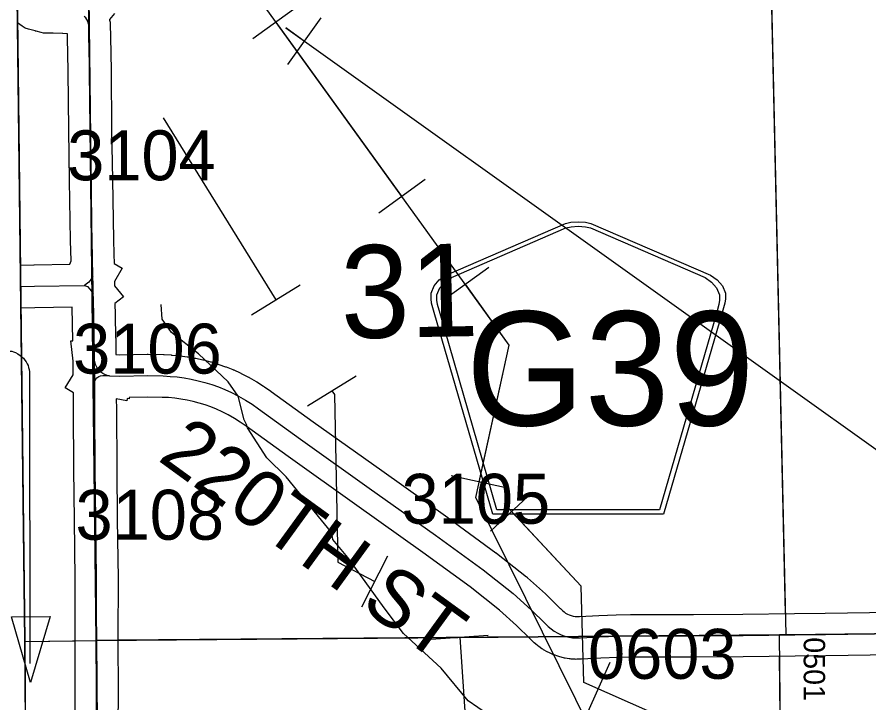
# Model space of a CAD drawing. Extents: x 23.6 to 68.7, y -63 to -29.
# Drawn here: x 32.612 to 33.806, y -45.833 to -44.871 of the extents above; entities that cross this region are included whole.
import ezdxf

# ---------------------------------------------------------------- set-up
doc = ezdxf.new("R2010")
doc.units = 0
for name, color, linetype in [('tdCoClipBndry', 7, 'Continuous'), ('tdCoCoBndry', 7, 'Continuous'), ('tdCoDirctArrow', 7, 'Continuous'), ('tdCoHydroRiver', 7, 'Continuous'), ('tdCoPipe', 7, 'Continuous'), ('tdCoPipe1', 7, 'Continuous'), ('tdCoPipe2', 7, 'Continuous'), ('tdCoSecRdNmbr', 7, 'Continuous'), ('tdCoSecRdTxt', 7, 'Continuous'), ('tdCoSecRteBand', 7, 'Continuous'), ('tdCoSecRteCL', 7, 'Continuous'), ('tdCoSectLine', 7, 'Continuous'), ('tdCoSectLinePart', 7, 'Continuous'), ('tdCoSectNmbr', 7, 'Continuous'), ('tdCoShieldCoRte', 7, 'Continuous'), ('tdCoSurfGravel', 7, 'Continuous'), ('tdCoTwpBndry', 7, 'Continuous'), ('tdCoTwpBndryShd', 7, 'Continuous')]:
    doc.layers.add(name, color=color, linetype=linetype)

msp = doc.modelspace()

# ---------------------------------------------------------------- linework, layer by layer
at = {"layer": 'tdCoClipBndry'}
msp.add_lwpolyline([(56.8227, -57.553), (51.8233, -57.6334), (46.8056, -57.7041), (45.8081, -57.7131), (44.8328, -57.735), (43.8446, -57.7356), (42.8125, -57.7502), (36.856, -57.8104), (34.8462, -57.8398), (33.8615, -57.8433), (32.8589, -57.8556), (32.833, -57.8525), (32.8013, -57.8383), (32.7717, -57.8067), (32.7614, -57.7827), (32.7577, -57.7569), (32.6839, -51.7283), (32.6474, -49.7276), (32.6233, -45.7459), (32.6113, -44.7492), (32.588, -43.7493), (32.587, -43.0064), (32.5923, -42.7484), (32.5183, -35.7733)], dxfattribs=at)
at = {"layer": 'tdCoCoBndry'}
for p, q in [((32.7236, -45.745), (32.7116, -44.7475)), ((32.7116, -44.7475), (32.7236, -45.745)), ((32.7303, -46.7351), (32.7236, -45.745)), ((32.7236, -45.745), (32.7303, -46.7351))]:
    msp.add_line(p, q, dxfattribs=at)
for points in [[(32.5183, -35.7733), (32.5923, -42.7484), (32.587, -43.0064), (32.588, -43.7493), (32.6113, -44.7492), (32.6233, -45.7459), (32.6474, -49.7276), (32.6839, -51.7283)], [(32.6718, -40.7503), (32.6807, -41.745), (32.6923, -42.7489), (32.6875, -42.9908), (32.687, -43.0063), (32.6879, -43.7492), (32.7112, -44.7475), (32.7232, -45.7449), (32.73, -46.7351), (32.7344, -47.7196), (32.7414, -48.7221), (32.7473, -49.7257), (32.7682, -50.7257), (32.7838, -51.7268), (32.7945, -52.7546), (32.8063, -53.7572), (32.8202, -54.758), (32.8346, -55.7561), (32.8426, -56.756), (32.8576, -57.7557)], [(36.8552, -57.7104), (35.8554, -57.7251), (34.8462, -57.7399), (33.861, -57.7434), (32.858, -57.7557), (32.843, -56.756), (32.8349, -55.7561), (32.8205, -54.758), (32.8066, -53.7572), (32.7948, -52.7546), (32.7842, -51.7268), (32.7685, -50.7257), (32.7477, -49.7257), (32.7417, -48.7221), (32.7347, -47.7196), (32.7303, -46.7351), (32.7236, -45.745), (32.7116, -44.7475), (32.6883, -43.7492), (32.6873, -43.0063), (32.6879, -42.9908), (32.6927, -42.7489), (32.6811, -41.7451), (32.6722, -40.7503)], [(32.7842, -51.7268), (32.7685, -50.7257), (32.7477, -49.7257), (32.7417, -48.7221), (32.7347, -47.7196), (32.7303, -46.7351), (32.7236, -45.745), (32.7116, -44.7475), (32.6883, -43.7492), (32.6873, -43.0063), (32.6879, -42.9908), (32.6927, -42.7489), (32.6811, -41.7451), (32.6722, -40.7503)]]:
    msp.add_lwpolyline(points, dxfattribs=at)
at = {"layer": 'tdCoDirctArrow'}
msp.add_lwpolyline([(32.4703, -45.339), (32.5969, -45.3388), (32.5999, -45.3389), (32.6026, -45.3393), (32.6049, -45.3397), (32.6074, -45.3405), (32.6102, -45.3416), (32.6134, -45.3432), (32.6168, -45.3454), (32.619, -45.3473), (32.6211, -45.3493), (32.6233, -45.3521), (32.6251, -45.3546), (32.6264, -45.3571), (32.6276, -45.3595), (32.6283, -45.3622), (32.6292, -45.3654), (32.6295, -45.3685), (32.6297, -45.3709), (32.6297, -45.3758), (32.6301, -45.7776)], dxfattribs=at)
msp.add_lwpolyline([(32.6584, -45.7116), (32.6312, -45.804), (32.6045, -45.7121)], close=True, dxfattribs=at)
at = {"layer": 'tdCoHydroRiver'}
msp.add_lwpolyline([(33.2986, -45.867), (33.2446, -45.8295), (33.2064, -45.784), (33.1539, -45.7355), (33.1268, -45.6994), (33.0757, -45.6288), (33.055, -45.6037), (33.0533, -45.5943), (32.9895, -45.5159), (32.9625, -45.4892), (32.9353, -45.4468), (32.9337, -45.4421), (32.9305, -45.4358), (32.9223, -45.4027), (32.908, -45.3823), (32.8666, -45.3432), (32.8285, -45.3135), (32.8157, -45.2947), (32.814, -45.2742)], dxfattribs=at)
at = {"layer": 'tdCoPipe'}
msp.add_lwpolyline([(34.7584, -48.7), (34.766, -48.4061), (34.5655, -48.4028), (34.5695, -46.6902), (33.8058, -46.4248), (33.4889, -46.0166), (33.2553, -45.5448), (33.3021, -45.3309), (32.5425, -44.2786)], dxfattribs=at)
at = {"layer": 'tdCoPipe1'}
for p, q in [((33.008, -44.8545), (32.9426, -44.9017)), ((33.038, -44.872), (32.9912, -44.9375)), ((33.1844, -45.0988), (33.1191, -45.146)), ((33.2734, -45.2222), (33.208, -45.2694)), ((33.2995, -45.5314), (33.2208, -45.5141)), ((33.3345, -45.5371), (33.2758, -45.5919)), ((33.443, -45.7761), (33.4105, -45.8494))]:
    msp.add_line(p, q, dxfattribs=at)
for points in [[(33.1517, -45.1224), (32.9753, -44.8781)], [(32.9887, -44.8863), (34.012, -45.6171), (34.5351, -45.7449), (34.5917, -46.7)], [(33.0146, -44.9048), (32.9887, -44.8863)], [(33.2601, -45.5227), (33.3021, -45.3309), (33.2407, -45.2458)], [(34.5704, -46.3668), (34.5435, -46.2126), (34.2852, -46.1933), (33.4065, -45.8039), (33.4026, -45.6689), (33.2947, -45.5533)], [(33.4267, -45.8128), (33.4065, -45.8039), (33.4026, -45.6689), (33.3052, -45.5645)]]:
    msp.add_lwpolyline(points, dxfattribs=at)
at = {"layer": 'tdCoPipe2'}
for p, q in [((32.9406, -45.2885), (33.0088, -45.2463)), ((33.0195, -45.4161), (33.0877, -45.3739)), ((33.0953, -45.6979), (33.132, -45.6266)), ((33.1926, -45.7432), (33.2726, -45.7377))]:
    msp.add_line(p, q, dxfattribs=at)
for points in [[(32.8169, -45.0123), (32.9747, -45.2674)], [(33.0536, -45.395), (33.0569, -45.4003), (33.0617, -45.6355), (33.1137, -45.6623)], [(33.2326, -45.7405), (33.2435, -45.8998), (33.3715, -45.9571)]]:
    msp.add_lwpolyline(points, dxfattribs=at)
at = {"layer": 'tdCoSecRteBand'}
for points in [[(32.7487, -44.866), (32.7418, -44.8745), (32.742, -44.8755), (32.7426, -44.8784), (32.7427, -44.8814), (32.743, -44.8987), (32.744, -44.9461), (32.744, -44.9463), (32.744, -44.9465), (32.7448, -45.0289), (32.7458, -45.0992), (32.7473, -45.1832), (32.7478, -45.2035), (32.7481, -45.2166), (32.7595, -45.2231), (32.7487, -45.2418), (32.7488, -45.2479), (32.7613, -45.2632), (32.7494, -45.2728), (32.7498, -45.2881), (32.7497, -45.2881), (32.7504, -45.3212), (32.7506, -45.3212), (32.7508, -45.3411), (32.7508, -45.3411), (32.7508, -45.3413), (32.7508, -45.3444), (32.7564, -45.3446), (32.7948, -45.3438), (32.7955, -45.3438), (32.7962, -45.3438), (32.8175, -45.3443), (32.818, -45.3443), (32.8184, -45.3443), (32.8283, -45.3448), (32.8289, -45.3449), (32.8295, -45.3449), (32.8394, -45.3458), (32.84, -45.3459), (32.8406, -45.346), (32.8505, -45.3473), (32.8511, -45.3474), (32.8517, -45.3475), (32.8615, -45.3492), (32.8621, -45.3493), (32.8627, -45.3494), (32.8724, -45.3516), (32.873, -45.3517), (32.8736, -45.3518), (32.8832, -45.3544), (32.8838, -45.3545), (32.8843, -45.3547), (32.8938, -45.3576), (32.8944, -45.3578), (32.895, -45.358), (32.9044, -45.3613), (32.905, -45.3615), (32.9055, -45.3617), (32.9147, -45.3654), (32.9153, -45.3656), (32.9159, -45.3659), (32.9249, -45.3699), (32.9257, -45.3703), (32.9265, -45.3707), (32.9364, -45.3758), (32.937, -45.3761), (32.9375, -45.3764), (32.9472, -45.382), (32.9478, -45.3823), (32.9483, -45.3827), (32.9577, -45.3886), (32.9583, -45.389), (32.9588, -45.3893), (32.968, -45.3957), (32.9682, -45.3959), (32.9684, -45.396), (33.0272, -45.4385), (33.1233, -45.507), (33.216, -45.5729), (33.2161, -45.5731), (33.2163, -45.5732), (33.2832, -45.622), (33.2836, -45.6223), (33.2841, -45.6227), (33.3262, -45.6559), (33.327, -45.6565), (33.3277, -45.6572), (33.3528, -45.6798), (33.3533, -45.6803), (33.3538, -45.6807), (33.3735, -45.7001), (33.3736, -45.7003), (33.3738, -45.7004), (33.3767, -45.7033), (33.3788, -45.7051), (33.3811, -45.7067), (33.3835, -45.7081), (33.3861, -45.7093), (33.3887, -45.7102), (33.3914, -45.7109), (33.3942, -45.7113), (33.397, -45.7115)], [(32.6169, -45.219), (32.6358, -45.2186), (32.6359, -45.2186), (32.636, -45.2186), (32.6862, -45.2177), (32.688, -45.213), (32.6873, -45.1846), (32.6873, -45.1845), (32.6873, -45.1844), (32.6858, -45.1002), (32.6858, -45.1001), (32.6858, -45.1001), (32.6848, -45.0297), (32.6848, -45.0297), (32.6848, -45.0296), (32.684, -44.9472), (32.683, -44.8999), (32.683, -44.8999), (32.683, -44.8998), (32.6829, -44.8946), (32.6762, -44.8944), (32.676, -44.8944), (32.6758, -44.8944), (32.6626, -44.8939), (32.6525, -44.8936), (32.6493, -44.8936), (32.6462, -44.8928), (32.6389, -44.891), (32.6381, -44.8909), (32.6374, -44.8906), (32.6281, -44.8879), (32.6234, -44.8865), (32.6194, -44.8837), (32.6128, -44.8791)], [(32.6932, -45.898), (32.6937, -45.8213), (32.6936, -45.7409), (32.6936, -45.7408), (32.6936, -45.7408), (32.6937, -45.6588), (32.6926, -45.576), (32.6926, -45.576), (32.6926, -45.5759), (32.6919, -45.5054), (32.6919, -45.5053), (32.6919, -45.5053), (32.6914, -45.421), (32.6913, -45.4114), (32.6912, -45.3978), (32.6798, -45.3907), (32.691, -45.3726), (32.6909, -45.3533), (32.6876, -45.3251), (32.6904, -45.3248), (32.6895, -45.2776), (32.6371, -45.2786), (32.6176, -45.279)], [(33.8392, -45.7652), (33.7457, -45.7666), (33.7456, -45.7666), (33.7456, -45.7666), (33.7027, -45.7671), (33.7027, -45.7671), (33.7027, -45.7671), (33.63, -45.768), (33.63, -45.768), (33.6299, -45.768), (33.5607, -45.7686), (33.5606, -45.7686), (33.5604, -45.7686), (33.4734, -45.7685), (33.4542, -45.7691), (33.4303, -45.7701), (33.4032, -45.7714), (33.4028, -45.7714), (33.4024, -45.7714), (33.3969, -45.7715), (33.3956, -45.7716), (33.3942, -45.7715), (33.3888, -45.7711), (33.3874, -45.771), (33.3861, -45.7708), (33.3806, -45.7699), (33.3793, -45.7697), (33.378, -45.7694), (33.3727, -45.768), (33.3714, -45.7677), (33.3701, -45.7672), (33.3649, -45.7654), (33.3636, -45.765), (33.3624, -45.7644), (33.3574, -45.7621), (33.3562, -45.7616), (33.355, -45.7609), (33.3502, -45.7582), (33.349, -45.7575), (33.3479, -45.7567), (33.3434, -45.7536), (33.3423, -45.7528), (33.3413, -45.7519), (33.3371, -45.7484), (33.336, -45.7475), (33.3351, -45.7466), (33.3313, -45.7428), (33.3122, -45.724), (33.2882, -45.7024), (33.2474, -45.6701), (33.1811, -45.6217), (33.0885, -45.5559), (33.0885, -45.5559), (33.0885, -45.5559), (32.9923, -45.4873), (32.9922, -45.4873), (32.9921, -45.4872), (32.9335, -45.4448), (32.9251, -45.439), (32.9168, -45.4337), (32.9082, -45.4288), (32.8997, -45.4244), (32.8919, -45.4209), (32.8839, -45.4177), (32.8757, -45.4148), (32.8674, -45.4123), (32.8589, -45.41), (32.8505, -45.4082), (32.8419, -45.4067), (32.8333, -45.4055), (32.8246, -45.4047), (32.8157, -45.4043), (32.7954, -45.4038), (32.7695, -45.4044), (32.7694, -45.4063), (32.7664, -45.406), (32.7659, -45.409), (32.7513, -45.4062), (32.7514, -45.4205), (32.7514, -45.4205), (32.7514, -45.4206), (32.7519, -45.5049), (32.7526, -45.5753), (32.7537, -45.6582), (32.7537, -45.6585), (32.7537, -45.6587), (32.7536, -45.7408), (32.7537, -45.8213), (32.7537, -45.8215), (32.7537, -45.8216), (32.7532, -45.8981)], [(33.397, -45.7115), (33.4007, -45.7114), (33.4275, -45.7101), (33.4276, -45.7101), (33.4277, -45.7101), (33.4519, -45.7091), (33.452, -45.7091), (33.4521, -45.7091), (33.472, -45.7085), (33.4725, -45.7085), (33.473, -45.7085), (33.5603, -45.7086), (33.6293, -45.708), (33.702, -45.7071), (33.7448, -45.7067), (33.8383, -45.7052)]]:
    msp.add_lwpolyline(points, dxfattribs=at)
at = {"layer": 'tdCoSecRteCL'}
for points in [[(32.7185, -45.2342), (32.7173, -45.1838), (32.7158, -45.0997), (32.7148, -45.0293), (32.714, -44.9468), (32.713, -44.8993), (32.7127, -44.882), (32.7121, -44.8793), (32.7112, -44.8768), (32.7099, -44.8744), (32.7084, -44.8722), (32.7065, -44.8702)], [(32.7185, -45.2342), (32.7157, -45.2392), (32.7129, -45.2429), (32.7092, -45.2458), (32.7068, -45.2474)], [(32.7191, -45.2588), (32.7188, -45.2472), (32.7185, -45.2342)], [(32.6173, -45.249), (32.6365, -45.2486), (32.7065, -45.2473), (32.7068, -45.2474)], [(32.7068, -45.2474), (32.711, -45.249), (32.7142, -45.2527), (32.7191, -45.2588)], [(32.7208, -45.3515), (32.7208, -45.3415), (32.7193, -45.2667), (32.7191, -45.2588)], [(32.7211, -45.3811), (32.7211, -45.3803), (32.7208, -45.3515)], [(32.7419, -45.374), (32.7386, -45.3734), (32.7354, -45.3723), (32.7324, -45.3708), (32.7297, -45.3689), (32.7272, -45.3666), (32.7251, -45.364), (32.7234, -45.3611), (32.7221, -45.358), (32.7212, -45.3548), (32.7208, -45.3515)], [(32.7211, -45.3811), (32.7225, -45.3789), (32.7242, -45.3767), (32.7266, -45.375), (32.7292, -45.3739), (32.7326, -45.3734), (32.7367, -45.3736), (32.7419, -45.374)], [(32.7265, -46.2303), (32.7262, -46.1868), (32.7257, -46.1339), (32.7252, -46.0395), (32.7245, -45.9902), (32.7232, -45.8982), (32.7237, -45.8214), (32.7236, -45.7408), (32.7237, -45.6586), (32.7226, -45.5756), (32.7219, -45.5051), (32.7214, -45.4207), (32.7211, -45.3811)], [(32.7419, -45.374), (32.756, -45.3746), (32.7955, -45.3738), (32.8168, -45.3743), (32.8268, -45.3748), (32.8366, -45.3757), (32.8465, -45.377), (32.8563, -45.3788), (32.866, -45.3809), (32.8756, -45.3834), (32.885, -45.3863), (32.8944, -45.3896), (32.9036, -45.3933), (32.9127, -45.3973), (32.9226, -45.4024), (32.9323, -45.408), (32.9417, -45.414), (32.9508, -45.4203), (33.0097, -45.4629), (33.1059, -45.5315), (33.1986, -45.5974), (33.2655, -45.6462), (33.3076, -45.6794), (33.3327, -45.7021), (33.3525, -45.7215), (33.3564, -45.7254), (33.3606, -45.729), (33.3651, -45.7321), (33.3699, -45.7348), (33.3749, -45.7371), (33.38, -45.7389), (33.3854, -45.7403), (33.3908, -45.7412), (33.3963, -45.7415), (33.4018, -45.7414), (33.4289, -45.7401), (33.4531, -45.7391), (33.473, -45.7385), (33.5604, -45.7386), (33.6297, -45.738), (33.7023, -45.7371), (33.7452, -45.7366), (33.8388, -45.7352)]]:
    msp.add_lwpolyline(points, dxfattribs=at)
at = {"layer": 'tdCoSectLine'}
for points in [[(33.6668, -44.7238), (33.6895, -45.7373)], [(32.7232, -45.7449), (32.7112, -44.7475)], [(33.6895, -45.7373), (34.6845, -45.726)], [(32.7232, -45.7449), (33.6806, -45.7374)], [(33.6806, -45.7374), (33.6895, -45.7373)], [(33.691, -46.7148), (33.6806, -45.7374)], [(32.6233, -45.7466), (32.7232, -45.7449)], [(32.7232, -45.7449), (32.73, -46.7351)]]:
    msp.add_lwpolyline(points, dxfattribs=at)
at = {"layer": 'tdCoSectLinePart'}
for points in [[(33.6674, -44.7536), (33.6889, -45.7071)], [(32.7532, -45.7447), (33.3285, -45.7402)], [(32.6233, -45.7466), (32.6932, -45.7454)], [(33.6854, -46.187), (33.681, -45.7673)]]:
    msp.add_lwpolyline(points, dxfattribs=at)
at = {"layer": 'tdCoShieldCoRte'}
for points in [[(33.2789, -45.5681), (33.197, -45.2852), (33.1931, -45.272), (33.1924, -45.2662), (33.1924, -45.2583), (33.1966, -45.248), (33.2039, -45.2395), (33.2134, -45.2329), (33.3807, -45.1605), (33.3882, -45.1589), (33.3987, -45.158), (33.4091, -45.1589), (33.4166, -45.1605), (33.5839, -45.2329), (33.5935, -45.2395), (33.6007, -45.248), (33.605, -45.2583), (33.605, -45.2662), (33.6042, -45.272), (33.6004, -45.2852), (33.5184, -45.5681)], [(33.2848, -45.5618), (33.205, -45.2865), (33.2013, -45.2739), (33.2006, -45.2682), (33.2006, -45.2607), (33.2047, -45.2508), (33.2117, -45.2427), (33.2209, -45.2363), (33.3814, -45.1668), (33.3887, -45.1652), (33.3987, -45.1644), (33.4087, -45.1652), (33.4159, -45.1668), (33.5765, -45.2363), (33.5857, -45.2427), (33.5926, -45.2508), (33.5967, -45.2607), (33.5967, -45.2682), (33.596, -45.2739), (33.5923, -45.2865), (33.5126, -45.5618)]]:
    msp.add_lwpolyline(points, close=True, dxfattribs=at)
at = {"layer": 'tdCoSurfGravel'}
msp.add_line((32.7191, -45.2588), (32.7188, -45.2472), dxfattribs=at)
for points in [[(32.7127, -44.882), (32.7121, -44.8793), (32.7112, -44.8768), (32.7099, -44.8744), (32.7084, -44.8722), (32.7065, -44.8702)], [(32.7188, -45.2472), (32.7185, -45.2342), (32.7173, -45.1838), (32.7158, -45.0997), (32.7148, -45.0293), (32.714, -44.9468), (32.713, -44.8993), (32.7127, -44.882)], [(32.7185, -45.2342), (32.7157, -45.2392), (32.7129, -45.2429), (32.7092, -45.2458), (32.7068, -45.2474)], [(32.6173, -45.249), (32.6365, -45.2486), (32.7065, -45.2473), (32.7068, -45.2474), (32.711, -45.249), (32.7142, -45.2527), (32.7191, -45.2588)], [(32.7211, -45.3803), (32.7208, -45.3515), (32.7208, -45.3415), (32.7193, -45.2667), (32.7191, -45.2588)], [(32.7419, -45.374), (32.7386, -45.3734), (32.7354, -45.3723), (32.7324, -45.3708), (32.7297, -45.3689), (32.7272, -45.3666), (32.7251, -45.364), (32.7234, -45.3611), (32.7221, -45.358), (32.7212, -45.3548), (32.7208, -45.3515)], [(32.7211, -45.3811), (32.7225, -45.3789), (32.7242, -45.3767), (32.7266, -45.375), (32.7292, -45.3739), (32.7326, -45.3734), (32.7367, -45.3736), (32.7419, -45.374), (32.7419, -45.374)], [(32.7232, -45.8982), (32.7237, -45.8214), (32.7236, -45.7408), (32.7237, -45.6586), (32.7226, -45.5756), (32.7219, -45.5051), (32.7214, -45.4207), (32.7211, -45.3811), (32.7211, -45.3803)], [(32.7419, -45.374), (32.756, -45.3746), (32.7955, -45.3738), (32.8168, -45.3743), (32.8268, -45.3748), (32.8366, -45.3757), (32.8465, -45.377), (32.8563, -45.3788), (32.866, -45.3809), (32.8756, -45.3834), (32.885, -45.3863), (32.8944, -45.3896), (32.9036, -45.3933), (32.9127, -45.3973), (32.9226, -45.4024), (32.9323, -45.408), (32.9417, -45.414), (32.9508, -45.4203), (33.0097, -45.4629), (33.1059, -45.5315), (33.1986, -45.5974), (33.2655, -45.6462), (33.3076, -45.6794), (33.3327, -45.7021), (33.3525, -45.7215), (33.3564, -45.7254), (33.3606, -45.729), (33.3651, -45.7321), (33.3699, -45.7348), (33.3749, -45.7371), (33.38, -45.7389), (33.3854, -45.7403)], [(33.3854, -45.7403), (33.3854, -45.7403), (33.3908, -45.7412), (33.3963, -45.7415), (33.4018, -45.7414), (33.4289, -45.7401), (33.4531, -45.7391), (33.473, -45.7385), (33.5604, -45.7386), (33.6297, -45.738), (33.7023, -45.7371), (33.7452, -45.7366), (33.8388, -45.7352)]]:
    msp.add_lwpolyline(points, dxfattribs=at)
at = {"layer": 'tdCoTwpBndry'}
msp.add_line((33.3285, -45.7402), (32.7532, -45.7447), dxfattribs=at)
at = {"layer": 'tdCoTwpBndryShd'}
for points in [[(32.8576, -57.7557), (32.8426, -56.756), (32.8346, -55.7561), (32.8202, -54.758), (32.8063, -53.7572), (32.7945, -52.7546), (32.7838, -51.7268), (32.7682, -50.7257), (32.7473, -49.7257), (32.7414, -48.7221), (32.7344, -47.7196), (32.73, -46.7351), (32.7232, -45.7449), (32.7112, -44.7475), (32.6879, -43.7492), (32.687, -43.0063), (32.6875, -42.9908), (32.6923, -42.7489), (32.6807, -41.745), (32.6718, -40.7503)], [(44.659, -45.6063), (43.6569, -45.6219), (42.6564, -45.6349), (41.6548, -45.649), (40.661, -45.6604), (39.6539, -45.6718), (38.6948, -45.6802), (37.6909, -45.6918), (36.7012, -45.7036), (36.6871, -45.7039), (35.6948, -45.7141), (35.6828, -45.7143), (34.6942, -45.7256), (34.6845, -45.726), (33.6895, -45.7373), (33.6806, -45.7374), (32.7232, -45.7449)]]:
    msp.add_lwpolyline(points, dxfattribs=at)

# ---------------------------------------------------------------- texts
at = {"layer": 'tdCoSecRdNmbr'}
for s, height, rotation, p in [('3104', 0.07, 0.0259, (32.6825, -45.1)), ('3106', 0.07, 0.0259, (32.6908, -45.371)), ('3105', 0.07, 0.0262, (33.1511, -45.5815)), ('3108', 0.07, 0.0259, (32.6941, -45.6039)), ('0603', 0.07, 0.0264, (33.4124, -45.7989)), ('0501', 0.03, 270.0244, (33.7147, -45.7406))]:
    msp.add_text(s, height=height, rotation=rotation, dxfattribs=at).set_placement(p)
at = {"layer": 'tdCoSecRdTxt'}
msp.add_text('220TH ST', height=0.08, rotation=324.0053, dxfattribs=at).set_placement((32.8078, -45.4915))
at = {"layer": 'tdCoSectNmbr'}
msp.add_text('31', height=0.13, rotation=1.0261, dxfattribs=at).set_placement((33.0667, -45.3217))
at = {"layer": 'tdCoShieldCoRte'}
msp.add_text('G39', height=0.16, dxfattribs=at).set_placement((33.2413, -45.4438))

doc.saveas('drawing.dxf')
